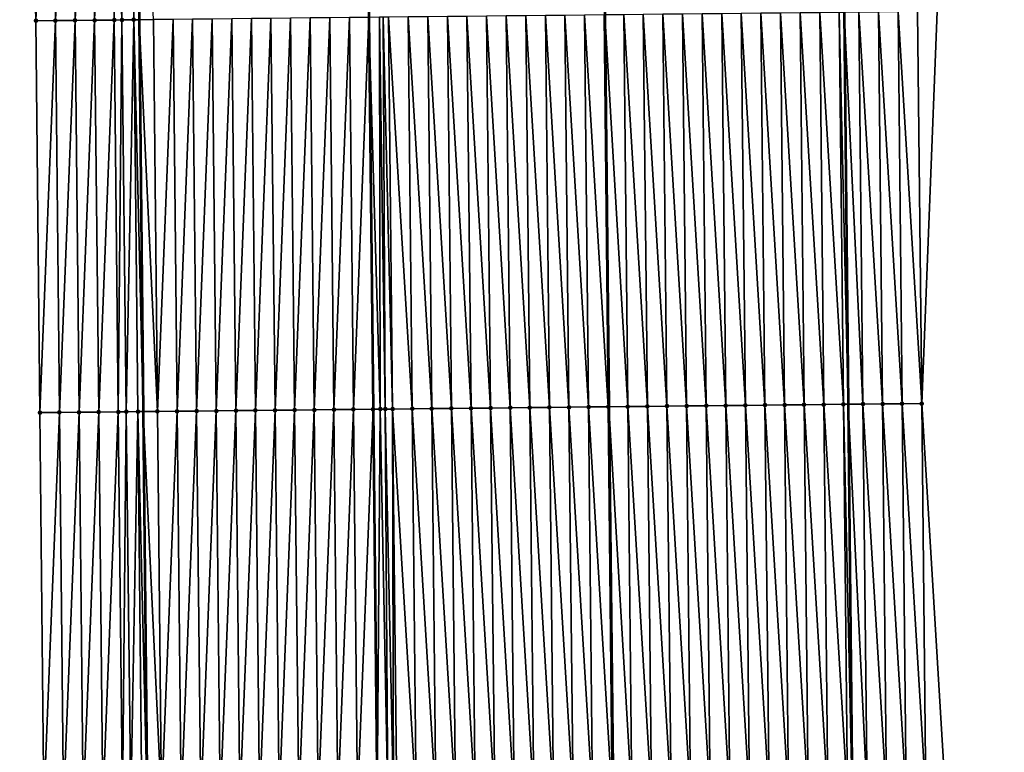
# Model space of a CAD drawing. Header units: feet. Extents: x 2010743 to 2022806, y 818705 to 837694.
# Tile 354 of 531: x 2011456 to 2011506, y 830596 to 830633. Entities that reach past the tile are written whole.
import ezdxf

# ---------------------------------------------------------------- set-up
doc = ezdxf.new("R2010")
doc.units = ezdxf.units.FT
doc.header["$MEASUREMENT"] = 0
for name, color, linetype, lineweight in [('EP_Travel Lane', 172, 'Continuous', 53), ('Road Shots', 141, 'Continuous', 100), ('STRIPING', 60, 'Continuous', 53)]:
    doc.layers.add(name, color=color, linetype=linetype, lineweight=lineweight)
doc.layers.add('I-77-MM17-21_NB-Surface-Border', color=7, linetype='Continuous')
doc.layers.add('I-77-MM17-21_NB-Surface-TIN', color=7, linetype='Continuous')

msp = doc.modelspace()

# ---------------------------------------------------------------- linework, layer by layer
at = {"layer": 'EP_Travel Lane'}
for points in [[(2011497.443, 830693.888, 326.802), (2011497.666, 830673.889, 326.664), (2011497.881, 830653.867, 326.526), (2011498.092, 830633.868, 326.399), (2011498.304, 830613.87, 326.292), (2011498.516, 830593.871, 326.148), (2011498.728, 830573.873, 326.045), (2011498.94, 830553.874, 325.937), (2011499.152, 830533.876, 325.802), (2011499.364, 830513.877, 325.709), (2011499.575, 830493.878, 325.584), (2011499.787, 830473.88, 325.476), (2011500.002, 830453.897, 325.353), (2011500.217, 830433.899, 325.239), (2011500.433, 830413.9, 325.136), (2011500.648, 830393.902, 324.993), (2011500.864, 830373.903, 324.89), (2011501.079, 830353.905, 324.765), (2011501.295, 830333.906, 324.634), (2011501.51, 830313.908, 324.513), (2011501.726, 830293.909, 324.382), (2011501.941, 830273.911, 324.271), (2011502.158, 830253.902, 324.151), (2011502.374, 830233.904, 324.011)], [(2011461.476, 830693.474, 327.074), (2011461.705, 830673.476, 326.95), (2011461.916, 830653.493, 326.819), (2011462.12, 830633.494, 326.687), (2011462.324, 830613.495, 326.552), (2011462.529, 830593.497, 326.422), (2011462.733, 830573.498, 326.306), (2011462.937, 830553.5, 326.211), (2011463.142, 830533.501, 326.113), (2011463.346, 830513.502, 326.01), (2011463.551, 830493.504, 325.9), (2011463.755, 830473.505, 325.782), (2011463.972, 830453.497, 325.668), (2011464.193, 830433.499, 325.549), (2011464.414, 830413.5, 325.43), (2011464.635, 830393.502, 325.281), (2011464.856, 830373.504, 325.158), (2011465.076, 830353.505, 325.05), (2011465.297, 830333.507, 324.924), (2011465.518, 830313.508, 324.798), (2011465.739, 830293.51, 324.669), (2011465.96, 830273.511, 324.557), (2011466.175, 830253.519, 324.413), (2011466.387, 830233.52, 324.295)]]:
    msp.add_polyline3d(points, dxfattribs=at)
at = {"layer": 'I-77-MM17-21_NB-Surface-Border', "color": 3, "linetype": 'Continuous', "lineweight": -3}
for points in [[(2011500.201, 830693.92, 326.708), (2011500.43, 830673.922, 326.571), (2011501.643, 830653.906, 326.402), (2011502.85, 830633.918, 326.234), (2011502.057, 830613.909, 326.154), (2011503.264, 830593.921, 325.983), (2011504.472, 830573.933, 325.847), (2011504.679, 830553.935, 325.735), (2011503.886, 830533.926, 325.631), (2011504.093, 830513.927, 325.521), (2011503.3, 830493.918, 325.442), (2011503.507, 830473.919, 325.337), (2011502.725, 830453.928, 325.265), (2011503.945, 830433.941, 325.111), (2011504.166, 830413.942, 325.005), (2011505.387, 830393.955, 324.828), (2011505.608, 830373.957, 324.716), (2011505.829, 830353.958, 324.584), (2011506.05, 830333.96, 324.471), (2011506.271, 830313.961, 324.359), (2011505.492, 830293.952, 324.251), (2011505.713, 830273.953, 324.136), (2011504.928, 830253.932, 324.062), (2011504.14, 830233.923, 323.963)], [(2011461.279, 830233.467, 324.152), (2011460.705, 830253.462, 324.263), (2011460.142, 830273.448, 324.392), (2011460.495, 830293.453, 324.525), (2011460.274, 830313.451, 324.641), (2011460.053, 830333.45, 324.772), (2011459.832, 830353.448, 324.901), (2011459.611, 830373.447, 325.011), (2011459.39, 830393.445, 325.13), (2011458.561, 830413.437, 325.265), (2011458.733, 830433.439, 325.398), (2011458.722, 830453.44, 325.519), (2011458.524, 830473.452, 325.639), (2011458.12, 830493.448, 325.758), (2011457.47, 830513.442, 325.842), (2011457.888, 830533.447, 325.965), (2011457.681, 830553.446, 326.072), (2011457.474, 830573.445, 326.156), (2011457.267, 830593.443, 326.257), (2011457.06, 830613.442, 326.406), (2011456.853, 830633.44, 326.597), (2011456.394, 830653.436, 326.716), (2011456.545, 830673.418, 326.859), (2011456.029, 830693.413, 326.965)]]:
    msp.add_polyline3d(points, dxfattribs=at)
at = {"layer": 'I-77-MM17-21_NB-Surface-TIN', "color": 128, "linetype": 'Continuous', "lineweight": -3}
for points in [[(2011456.853, 830633.44, 326.597), (2011456.646, 830653.439, 326.721), (2011456.394, 830653.436, 326.716)], [(2011456.853, 830633.44, 326.597), (2011457.645, 830653.449, 326.741), (2011456.646, 830653.439, 326.721)], [(2011457.853, 830633.45, 326.616), (2011457.645, 830653.449, 326.741), (2011456.853, 830633.44, 326.597)], [(2011457.853, 830633.45, 326.616), (2011458.645, 830653.459, 326.767), (2011457.645, 830653.449, 326.741)], [(2011457.853, 830633.45, 326.616), (2011458.853, 830633.46, 326.641), (2011458.645, 830653.459, 326.767)], [(2011458.853, 830633.46, 326.641), (2011459.645, 830653.469, 326.787), (2011458.645, 830653.459, 326.767)], [(2011458.853, 830633.46, 326.641), (2011459.852, 830633.471, 326.655), (2011459.645, 830653.469, 326.787)], [(2011459.852, 830633.471, 326.655), (2011460.645, 830653.479, 326.813), (2011459.645, 830653.469, 326.787)], [(2011459.852, 830633.471, 326.655), (2011460.852, 830633.481, 326.682), (2011460.645, 830653.479, 326.813)], [(2011461.244, 830633.485, 326.693), (2011461.645, 830653.49, 326.818), (2011460.645, 830653.479, 326.813)], [(2011460.852, 830633.481, 326.682), (2011461.244, 830633.485, 326.693), (2011460.645, 830653.479, 326.813)], [(2011461.244, 830633.485, 326.693), (2011461.852, 830633.491, 326.684), (2011461.645, 830653.49, 326.818)], [(2011461.645, 830653.49, 326.818), (2011462.12, 830633.494, 326.687), (2011461.916, 830653.493, 326.819)], [(2011461.852, 830633.491, 326.684), (2011462.12, 830633.494, 326.687), (2011461.645, 830653.49, 326.818)], [(2011462.852, 830633.502, 326.694), (2011461.916, 830653.493, 326.819), (2011462.12, 830633.494, 326.687)], [(2011457.06, 830613.442, 326.406), (2011457.853, 830633.45, 326.616), (2011456.853, 830633.44, 326.597)], [(2011458.06, 830613.452, 326.44), (2011457.853, 830633.45, 326.616), (2011457.06, 830613.442, 326.406)], [(2011458.06, 830613.452, 326.44), (2011458.853, 830633.46, 326.641), (2011457.853, 830633.45, 326.616)], [(2011458.06, 830613.452, 326.44), (2011459.06, 830613.462, 326.479), (2011458.853, 830633.46, 326.641)], [(2011459.06, 830613.462, 326.479), (2011459.852, 830633.471, 326.655), (2011458.853, 830633.46, 326.641)], [(2011459.06, 830613.462, 326.479), (2011460.06, 830613.472, 326.497), (2011459.852, 830633.471, 326.655)], [(2011460.06, 830613.472, 326.497), (2011460.852, 830633.481, 326.682), (2011459.852, 830633.471, 326.655)], [(2011460.06, 830613.472, 326.497), (2011461.06, 830613.482, 326.539), (2011460.852, 830633.481, 326.682)], [(2011461.06, 830613.482, 326.539), (2011461.244, 830633.485, 326.693), (2011460.852, 830633.481, 326.682)], [(2011461.06, 830613.482, 326.539), (2011461.464, 830613.487, 326.559), (2011461.244, 830633.485, 326.693)], [(2011461.464, 830613.487, 326.559), (2011461.852, 830633.491, 326.684), (2011461.244, 830633.485, 326.693)], [(2011461.464, 830613.487, 326.559), (2011462.06, 830613.493, 326.549), (2011461.852, 830633.491, 326.684)], [(2011461.852, 830633.491, 326.684), (2011462.324, 830613.495, 326.552), (2011462.12, 830633.494, 326.687)], [(2011462.06, 830613.493, 326.549), (2011462.324, 830613.495, 326.552), (2011461.852, 830633.491, 326.684)], [(2011463.059, 830613.503, 326.56), (2011462.852, 830633.502, 326.694), (2011462.12, 830633.494, 326.687)], [(2011463.059, 830613.503, 326.56), (2011462.12, 830633.494, 326.687), (2011462.324, 830613.495, 326.552)], [(2011463.059, 830613.503, 326.56), (2011463.852, 830633.512, 326.712), (2011462.852, 830633.502, 326.694)], [(2011463.059, 830613.503, 326.56), (2011464.059, 830613.513, 326.579), (2011463.852, 830633.512, 326.712)], [(2011464.059, 830613.513, 326.579), (2011464.852, 830633.522, 326.726), (2011463.852, 830633.512, 326.712)], [(2011464.059, 830613.513, 326.579), (2011465.059, 830613.524, 326.594), (2011464.852, 830633.522, 326.726)], [(2011465.059, 830613.524, 326.594), (2011465.852, 830633.532, 326.734), (2011464.852, 830633.522, 326.726)], [(2011465.059, 830613.524, 326.594), (2011466.059, 830613.534, 326.606), (2011465.852, 830633.532, 326.734)], [(2011466.059, 830613.534, 326.606), (2011466.852, 830633.543, 326.748), (2011465.852, 830633.532, 326.734)], [(2011466.059, 830613.534, 326.606), (2011467.059, 830613.544, 326.621), (2011466.852, 830633.543, 326.748)], [(2011467.059, 830613.544, 326.621), (2011467.852, 830633.553, 326.757), (2011466.852, 830633.543, 326.748)], [(2011467.059, 830613.544, 326.621), (2011468.059, 830613.554, 326.633), (2011467.852, 830633.553, 326.757)], [(2011468.059, 830613.554, 326.633), (2011468.852, 830633.563, 326.767), (2011467.852, 830633.553, 326.757)], [(2011468.059, 830613.554, 326.633), (2011469.059, 830613.565, 326.645), (2011468.852, 830633.563, 326.767)], [(2011469.059, 830613.565, 326.645), (2011469.852, 830633.574, 326.778), (2011468.852, 830633.563, 326.767)], [(2011469.059, 830613.565, 326.645), (2011470.059, 830613.575, 326.657), (2011469.852, 830633.574, 326.778)], [(2011470.059, 830613.575, 326.657), (2011470.852, 830633.584, 326.79), (2011469.852, 830633.574, 326.778)], [(2011470.059, 830613.575, 326.657), (2011471.059, 830613.585, 326.671), (2011470.852, 830633.584, 326.79)], [(2011471.059, 830613.585, 326.671), (2011471.852, 830633.594, 326.806), (2011470.852, 830633.584, 326.79)], [(2011471.059, 830613.585, 326.671), (2011472.059, 830613.596, 326.686), (2011471.852, 830633.594, 326.806)], [(2011472.059, 830613.596, 326.686), (2011472.852, 830633.604, 326.822), (2011471.852, 830633.594, 326.806)], [(2011472.059, 830613.596, 326.686), (2011473.059, 830613.606, 326.704), (2011472.852, 830633.604, 326.822)], [(2011473.059, 830613.606, 326.704), (2011473.852, 830633.615, 326.827), (2011472.852, 830633.604, 326.822)], [(2011473.059, 830613.606, 326.704), (2011474.059, 830613.616, 326.713), (2011473.852, 830633.615, 326.827)], [(2011474.424, 830613.62, 326.715), (2011474.394, 830633.62, 326.831), (2011473.852, 830633.615, 326.827)], [(2011474.424, 830613.62, 326.715), (2011473.852, 830633.615, 326.827), (2011474.059, 830613.616, 326.713)], [(2011474.68, 830613.623, 326.715), (2011474.58, 830633.622, 326.831), (2011474.394, 830633.62, 326.831)], [(2011474.424, 830613.62, 326.715), (2011474.68, 830613.623, 326.715), (2011474.394, 830633.62, 326.831)], [(2011475.059, 830613.626, 326.71), (2011474.852, 830633.625, 326.828), (2011474.58, 830633.622, 326.831)], [(2011474.68, 830613.623, 326.715), (2011475.059, 830613.626, 326.71), (2011474.58, 830633.622, 326.831)], [(2011476.059, 830613.637, 326.694), (2011475.852, 830633.636, 326.811), (2011474.852, 830633.625, 326.828)], [(2011475.059, 830613.626, 326.71), (2011476.059, 830613.637, 326.694), (2011474.852, 830633.625, 326.828)], [(2011477.059, 830613.647, 326.678), (2011476.852, 830633.646, 326.796), (2011475.852, 830633.636, 326.811)], [(2011476.059, 830613.637, 326.694), (2011477.059, 830613.647, 326.678), (2011475.852, 830633.636, 326.811)], [(2011478.059, 830613.658, 326.661), (2011477.852, 830633.656, 326.78), (2011476.852, 830633.646, 326.796)], [(2011477.059, 830613.647, 326.678), (2011478.059, 830613.658, 326.661), (2011476.852, 830633.646, 326.796)], [(2011479.059, 830613.668, 326.645), (2011478.851, 830633.667, 326.762), (2011477.852, 830633.656, 326.78)], [(2011478.059, 830613.658, 326.661), (2011479.059, 830613.668, 326.645), (2011477.852, 830633.656, 326.78)], [(2011480.059, 830613.679, 326.63), (2011479.851, 830633.677, 326.745), (2011478.851, 830633.667, 326.762)], [(2011479.059, 830613.668, 326.645), (2011480.059, 830613.679, 326.63), (2011478.851, 830633.667, 326.762)], [(2011481.059, 830613.689, 326.612), (2011480.851, 830633.688, 326.725), (2011479.851, 830633.677, 326.745)], [(2011480.059, 830613.679, 326.63), (2011481.059, 830613.689, 326.612), (2011479.851, 830633.677, 326.745)], [(2011482.058, 830613.7, 326.596), (2011481.851, 830633.698, 326.708), (2011480.851, 830633.688, 326.725)], [(2011481.059, 830613.689, 326.612), (2011482.058, 830613.7, 326.596), (2011480.851, 830633.688, 326.725)], [(2011483.058, 830613.71, 326.58), (2011482.851, 830633.709, 326.69), (2011481.851, 830633.698, 326.708)], [(2011482.058, 830613.7, 326.596), (2011483.058, 830613.71, 326.58), (2011481.851, 830633.698, 326.708)], [(2011484.058, 830613.721, 326.565), (2011483.851, 830633.719, 326.678), (2011482.851, 830633.709, 326.69)], [(2011483.058, 830613.71, 326.58), (2011484.058, 830613.721, 326.565), (2011482.851, 830633.709, 326.69)], [(2011485.058, 830613.731, 326.554), (2011484.851, 830633.73, 326.667), (2011483.851, 830633.719, 326.678)], [(2011484.058, 830613.721, 326.565), (2011485.058, 830613.731, 326.554), (2011483.851, 830633.719, 326.678)], [(2011486.058, 830613.741, 326.527), (2011485.851, 830633.74, 326.642), (2011484.851, 830633.73, 326.667)], [(2011485.058, 830613.731, 326.554), (2011486.058, 830613.741, 326.527), (2011484.851, 830633.73, 326.667)], [(2011485.851, 830633.74, 326.642), (2011486.099, 830613.742, 326.526), (2011485.891, 830633.74, 326.641)], [(2011486.058, 830613.741, 326.527), (2011486.099, 830613.742, 326.526), (2011485.851, 830633.74, 326.642)], [(2011487.058, 830613.752, 326.514), (2011486.851, 830633.751, 326.621), (2011485.891, 830633.74, 326.641)], [(2011487.058, 830613.752, 326.514), (2011485.891, 830633.74, 326.641), (2011486.099, 830613.742, 326.526)], [(2011488.058, 830613.762, 326.489), (2011487.851, 830633.761, 326.593), (2011486.851, 830633.751, 326.621)], [(2011487.058, 830613.752, 326.514), (2011488.058, 830613.762, 326.489), (2011486.851, 830633.751, 326.621)], [(2011489.058, 830613.773, 326.468), (2011488.851, 830633.772, 326.575), (2011487.851, 830633.761, 326.593)], [(2011488.058, 830613.762, 326.489), (2011489.058, 830613.773, 326.468), (2011487.851, 830633.761, 326.593)], [(2011490.058, 830613.783, 326.449), (2011489.851, 830633.782, 326.558), (2011488.851, 830633.772, 326.575)], [(2011489.058, 830613.773, 326.468), (2011490.058, 830613.783, 326.449), (2011488.851, 830633.772, 326.575)], [(2011491.058, 830613.794, 326.431), (2011490.851, 830633.792, 326.542), (2011489.851, 830633.782, 326.558)], [(2011490.058, 830613.783, 326.449), (2011491.058, 830613.794, 326.431), (2011489.851, 830633.782, 326.558)], [(2011492.058, 830613.804, 326.417), (2011491.851, 830633.803, 326.529), (2011490.851, 830633.792, 326.542)], [(2011491.058, 830613.794, 326.431), (2011492.058, 830613.804, 326.417), (2011490.851, 830633.792, 326.542)], [(2011493.058, 830613.815, 326.408), (2011492.851, 830633.813, 326.516), (2011491.851, 830633.803, 326.529)], [(2011492.058, 830613.804, 326.417), (2011493.058, 830613.815, 326.408), (2011491.851, 830633.803, 326.529)], [(2011494.058, 830613.825, 326.393), (2011493.851, 830633.824, 326.503), (2011492.851, 830633.813, 326.516)], [(2011493.058, 830613.815, 326.408), (2011494.058, 830613.825, 326.393), (2011492.851, 830633.813, 326.516)], [(2011495.058, 830613.836, 326.374), (2011494.851, 830633.834, 326.487), (2011493.851, 830633.824, 326.503)], [(2011494.058, 830613.825, 326.393), (2011495.058, 830613.836, 326.374), (2011493.851, 830633.824, 326.503)], [(2011496.058, 830613.846, 326.354), (2011495.851, 830633.845, 326.471), (2011494.851, 830633.834, 326.487)], [(2011495.058, 830613.836, 326.374), (2011496.058, 830613.846, 326.354), (2011494.851, 830633.834, 326.487)], [(2011497.058, 830613.856, 326.339), (2011496.85, 830633.855, 326.445), (2011495.851, 830633.845, 326.471)], [(2011496.058, 830613.846, 326.354), (2011497.058, 830613.856, 326.339), (2011495.851, 830633.845, 326.471)], [(2011498.058, 830613.867, 326.3), (2011497.85, 830633.866, 326.406), (2011496.85, 830633.855, 326.445)], [(2011497.058, 830613.856, 326.339), (2011498.058, 830613.867, 326.3), (2011496.85, 830633.855, 326.445)], [(2011497.85, 830633.866, 326.406), (2011498.304, 830613.87, 326.292), (2011498.092, 830633.868, 326.399)], [(2011498.058, 830613.867, 326.3), (2011498.304, 830613.87, 326.292), (2011497.85, 830633.866, 326.406)], [(2011499.058, 830613.878, 326.268), (2011498.85, 830633.876, 326.376), (2011498.092, 830633.868, 326.399)], [(2011499.058, 830613.878, 326.268), (2011498.092, 830633.868, 326.399), (2011498.304, 830613.87, 326.292)], [(2011500.057, 830613.888, 326.225), (2011499.85, 830633.887, 326.347), (2011498.85, 830633.876, 326.376)], [(2011499.058, 830613.878, 326.268), (2011500.057, 830613.888, 326.225), (2011498.85, 830633.876, 326.376)], [(2011501.057, 830613.899, 326.187), (2011500.85, 830633.897, 326.308), (2011499.85, 830633.887, 326.347)], [(2011500.057, 830613.888, 326.225), (2011501.057, 830613.899, 326.187), (2011499.85, 830633.887, 326.347)], [(2011502.057, 830613.909, 326.154), (2011501.85, 830633.908, 326.269), (2011500.85, 830633.897, 326.308)], [(2011501.057, 830613.899, 326.187), (2011502.057, 830613.909, 326.154), (2011500.85, 830633.897, 326.308)], [(2011502.057, 830613.909, 326.154), (2011502.85, 830633.918, 326.234), (2011501.85, 830633.908, 326.269)], [(2011497.265, 830593.858, 326.192), (2011497.058, 830613.856, 326.339), (2011496.058, 830613.846, 326.354)], [(2011498.265, 830593.869, 326.153), (2011498.058, 830613.867, 326.3), (2011497.058, 830613.856, 326.339)], [(2011497.265, 830593.858, 326.192), (2011498.265, 830593.869, 326.153), (2011497.058, 830613.856, 326.339)], [(2011498.058, 830613.867, 326.3), (2011498.516, 830593.871, 326.148), (2011498.304, 830613.87, 326.292)], [(2011498.265, 830593.869, 326.153), (2011498.516, 830593.871, 326.148), (2011498.058, 830613.867, 326.3)], [(2011499.265, 830593.879, 326.133), (2011499.058, 830613.878, 326.268), (2011498.304, 830613.87, 326.292)], [(2011499.265, 830593.879, 326.133), (2011498.304, 830613.87, 326.292), (2011498.516, 830593.871, 326.148)], [(2011500.265, 830593.89, 326.087), (2011500.057, 830613.888, 326.225), (2011499.058, 830613.878, 326.268)], [(2011499.265, 830593.879, 326.133), (2011500.265, 830593.89, 326.087), (2011499.058, 830613.878, 326.268)], [(2011501.265, 830593.9, 326.052), (2011501.057, 830613.899, 326.187), (2011500.057, 830613.888, 326.225)], [(2011500.265, 830593.89, 326.087), (2011501.265, 830593.9, 326.052), (2011500.057, 830613.888, 326.225)], [(2011502.264, 830593.911, 326.016), (2011502.057, 830613.909, 326.154), (2011501.057, 830613.899, 326.187)], [(2011501.265, 830593.9, 326.052), (2011502.264, 830593.911, 326.016), (2011501.057, 830613.899, 326.187)], [(2011502.264, 830593.911, 326.016), (2011503.264, 830593.921, 325.983), (2011502.057, 830613.909, 326.154)], [(2011457.267, 830593.443, 326.257), (2011458.06, 830613.452, 326.44), (2011457.06, 830613.442, 326.406)], [(2011458.267, 830593.454, 326.3), (2011458.06, 830613.452, 326.44), (2011457.267, 830593.443, 326.257)], [(2011458.267, 830593.454, 326.3), (2011459.06, 830613.462, 326.479), (2011458.06, 830613.452, 326.44)], [(2011458.267, 830593.454, 326.3), (2011459.267, 830593.464, 326.345), (2011459.06, 830613.462, 326.479)], [(2011459.267, 830593.464, 326.345), (2011460.06, 830613.472, 326.497), (2011459.06, 830613.462, 326.479)], [(2011459.267, 830593.464, 326.345), (2011460.267, 830593.474, 326.365), (2011460.06, 830613.472, 326.497)], [(2011460.267, 830593.474, 326.365), (2011461.06, 830613.482, 326.539), (2011460.06, 830613.472, 326.497)], [(2011460.267, 830593.474, 326.365), (2011461.267, 830593.484, 326.407), (2011461.06, 830613.482, 326.539)], [(2011461.267, 830593.484, 326.407), (2011461.464, 830613.487, 326.559), (2011461.06, 830613.482, 326.539)], [(2011461.267, 830593.484, 326.407), (2011461.696, 830593.488, 326.439), (2011461.464, 830613.487, 326.559)], [(2011461.696, 830593.488, 326.439), (2011462.06, 830613.493, 326.549), (2011461.464, 830613.487, 326.559)], [(2011461.696, 830593.488, 326.439), (2011462.267, 830593.494, 326.42), (2011462.06, 830613.493, 326.549)], [(2011462.06, 830613.493, 326.549), (2011462.529, 830593.497, 326.422), (2011462.324, 830613.495, 326.552)], [(2011462.267, 830593.494, 326.42), (2011462.529, 830593.497, 326.422), (2011462.06, 830613.493, 326.549)], [(2011463.267, 830593.505, 326.427), (2011463.059, 830613.503, 326.56), (2011462.324, 830613.495, 326.552)], [(2011463.267, 830593.505, 326.427), (2011462.324, 830613.495, 326.552), (2011462.529, 830593.497, 326.422)], [(2011463.267, 830593.505, 326.427), (2011464.059, 830613.513, 326.579), (2011463.059, 830613.503, 326.56)], [(2011463.267, 830593.505, 326.427), (2011464.267, 830593.515, 326.446), (2011464.059, 830613.513, 326.579)], [(2011464.267, 830593.515, 326.446), (2011465.059, 830613.524, 326.594), (2011464.059, 830613.513, 326.579)], [(2011464.267, 830593.515, 326.446), (2011465.266, 830593.525, 326.458), (2011465.059, 830613.524, 326.594)], [(2011465.266, 830593.525, 326.458), (2011466.059, 830613.534, 326.606), (2011465.059, 830613.524, 326.594)], [(2011465.266, 830593.525, 326.458), (2011466.266, 830593.535, 326.472), (2011466.059, 830613.534, 326.606)], [(2011466.266, 830593.535, 326.472), (2011467.059, 830613.544, 326.621), (2011466.059, 830613.534, 326.606)], [(2011466.266, 830593.535, 326.472), (2011467.266, 830593.546, 326.485), (2011467.059, 830613.544, 326.621)], [(2011467.266, 830593.546, 326.485), (2011468.059, 830613.554, 326.633), (2011467.059, 830613.544, 326.621)], [(2011467.266, 830593.546, 326.485), (2011468.266, 830593.556, 326.496), (2011468.059, 830613.554, 326.633)], [(2011468.266, 830593.556, 326.496), (2011469.059, 830613.565, 326.645), (2011468.059, 830613.554, 326.633)], [(2011468.266, 830593.556, 326.496), (2011469.266, 830593.566, 326.504), (2011469.059, 830613.565, 326.645)], [(2011469.266, 830593.566, 326.504), (2011470.059, 830613.575, 326.657), (2011469.059, 830613.565, 326.645)], [(2011469.266, 830593.566, 326.504), (2011470.266, 830593.577, 326.516), (2011470.059, 830613.575, 326.657)], [(2011470.266, 830593.577, 326.516), (2011471.059, 830613.585, 326.671), (2011470.059, 830613.575, 326.657)], [(2011470.266, 830593.577, 326.516), (2011471.266, 830593.587, 326.532), (2011471.059, 830613.585, 326.671)], [(2011471.266, 830593.587, 326.532), (2011472.059, 830613.596, 326.686), (2011471.059, 830613.585, 326.671)], [(2011471.266, 830593.587, 326.532), (2011472.266, 830593.597, 326.549), (2011472.059, 830613.596, 326.686)], [(2011472.266, 830593.597, 326.549), (2011473.059, 830613.606, 326.704), (2011472.059, 830613.596, 326.686)], [(2011472.266, 830593.597, 326.549), (2011473.266, 830593.607, 326.569), (2011473.059, 830613.606, 326.704)], [(2011473.266, 830593.607, 326.569), (2011474.059, 830613.616, 326.713), (2011473.059, 830613.606, 326.704)], [(2011473.266, 830593.607, 326.569), (2011474.266, 830593.618, 326.575), (2011474.059, 830613.616, 326.713)], [(2011474.424, 830613.62, 326.715), (2011474.059, 830613.616, 326.713), (2011474.266, 830593.618, 326.575)], [(2011474.807, 830593.623, 326.583), (2011474.424, 830613.62, 326.715), (2011474.266, 830593.618, 326.575)], [(2011474.807, 830593.623, 326.583), (2011474.68, 830613.623, 326.715), (2011474.424, 830613.62, 326.715)], [(2011475.107, 830593.626, 326.582), (2011475.059, 830613.626, 326.71), (2011474.68, 830613.623, 326.715)], [(2011474.807, 830593.623, 326.583), (2011475.107, 830593.626, 326.582), (2011474.68, 830613.623, 326.715)], [(2011476.266, 830593.638, 326.565), (2011476.059, 830613.637, 326.694), (2011475.059, 830613.626, 326.71)], [(2011475.107, 830593.626, 326.582), (2011475.266, 830593.628, 326.581), (2011475.059, 830613.626, 326.71)], [(2011475.266, 830593.628, 326.581), (2011476.266, 830593.638, 326.565), (2011475.059, 830613.626, 326.71)], [(2011477.266, 830593.649, 326.547), (2011477.059, 830613.647, 326.678), (2011476.059, 830613.637, 326.694)], [(2011476.266, 830593.638, 326.565), (2011477.266, 830593.649, 326.547), (2011476.059, 830613.637, 326.694)], [(2011478.266, 830593.659, 326.531), (2011478.059, 830613.658, 326.661), (2011477.059, 830613.647, 326.678)], [(2011477.266, 830593.649, 326.547), (2011478.266, 830593.659, 326.531), (2011477.059, 830613.647, 326.678)], [(2011479.266, 830593.67, 326.517), (2011479.059, 830613.668, 326.645), (2011478.059, 830613.658, 326.661)], [(2011478.266, 830593.659, 326.531), (2011479.266, 830593.67, 326.517), (2011478.059, 830613.658, 326.661)], [(2011480.266, 830593.68, 326.502), (2011480.059, 830613.679, 326.63), (2011479.059, 830613.668, 326.645)], [(2011479.266, 830593.67, 326.517), (2011480.266, 830593.68, 326.502), (2011479.059, 830613.668, 326.645)], [(2011481.266, 830593.691, 326.483), (2011481.059, 830613.689, 326.612), (2011480.059, 830613.679, 326.63)], [(2011480.266, 830593.68, 326.502), (2011481.266, 830593.691, 326.483), (2011480.059, 830613.679, 326.63)], [(2011482.266, 830593.701, 326.468), (2011482.058, 830613.7, 326.596), (2011481.059, 830613.689, 326.612)], [(2011481.266, 830593.691, 326.483), (2011482.266, 830593.701, 326.468), (2011481.059, 830613.689, 326.612)], [(2011483.266, 830593.712, 326.453), (2011483.058, 830613.71, 326.58), (2011482.058, 830613.7, 326.596)], [(2011482.266, 830593.701, 326.468), (2011483.266, 830593.712, 326.453), (2011482.058, 830613.7, 326.596)], [(2011484.265, 830593.722, 326.443), (2011484.058, 830613.721, 326.565), (2011483.058, 830613.71, 326.58)], [(2011483.266, 830593.712, 326.453), (2011484.265, 830593.722, 326.443), (2011483.058, 830613.71, 326.58)], [(2011485.265, 830593.732, 326.434), (2011485.058, 830613.731, 326.554), (2011484.058, 830613.721, 326.565)], [(2011484.265, 830593.722, 326.443), (2011485.265, 830593.732, 326.434), (2011484.058, 830613.721, 326.565)], [(2011486.265, 830593.743, 326.402), (2011486.058, 830613.741, 326.527), (2011485.058, 830613.731, 326.554)], [(2011485.265, 830593.732, 326.434), (2011486.265, 830593.743, 326.402), (2011485.058, 830613.731, 326.554)], [(2011486.058, 830613.741, 326.527), (2011486.307, 830593.743, 326.401), (2011486.099, 830613.742, 326.526)], [(2011486.265, 830593.743, 326.402), (2011486.307, 830593.743, 326.401), (2011486.058, 830613.741, 326.527)], [(2011487.265, 830593.753, 326.377), (2011487.058, 830613.752, 326.514), (2011486.099, 830613.742, 326.526)], [(2011487.265, 830593.753, 326.377), (2011486.099, 830613.742, 326.526), (2011486.307, 830593.743, 326.401)], [(2011488.265, 830593.764, 326.352), (2011488.058, 830613.762, 326.489), (2011487.058, 830613.752, 326.514)], [(2011487.265, 830593.753, 326.377), (2011488.265, 830593.764, 326.352), (2011487.058, 830613.752, 326.514)], [(2011489.265, 830593.774, 326.334), (2011489.058, 830613.773, 326.468), (2011488.058, 830613.762, 326.489)], [(2011488.265, 830593.764, 326.352), (2011489.265, 830593.774, 326.334), (2011488.058, 830613.762, 326.489)], [(2011490.265, 830593.785, 326.316), (2011490.058, 830613.783, 326.449), (2011489.058, 830613.773, 326.468)], [(2011489.265, 830593.774, 326.334), (2011490.265, 830593.785, 326.316), (2011489.058, 830613.773, 326.468)], [(2011491.265, 830593.795, 326.3), (2011491.058, 830613.794, 326.431), (2011490.058, 830613.783, 326.449)], [(2011490.265, 830593.785, 326.316), (2011491.265, 830593.795, 326.3), (2011490.058, 830613.783, 326.449)], [(2011492.265, 830593.806, 326.283), (2011492.058, 830613.804, 326.417), (2011491.058, 830613.794, 326.431)], [(2011491.265, 830593.795, 326.3), (2011492.265, 830593.806, 326.283), (2011491.058, 830613.794, 326.431)], [(2011493.265, 830593.816, 326.268), (2011493.058, 830613.815, 326.408), (2011492.058, 830613.804, 326.417)], [(2011492.265, 830593.806, 326.283), (2011493.265, 830593.816, 326.268), (2011492.058, 830613.804, 326.417)], [(2011494.265, 830593.827, 326.253), (2011494.058, 830613.825, 326.393), (2011493.058, 830613.815, 326.408)], [(2011493.265, 830593.816, 326.268), (2011494.265, 830593.827, 326.253), (2011493.058, 830613.815, 326.408)], [(2011495.265, 830593.837, 326.237), (2011495.058, 830613.836, 326.374), (2011494.058, 830613.825, 326.393)], [(2011494.265, 830593.827, 326.253), (2011495.265, 830593.837, 326.237), (2011494.058, 830613.825, 326.393)], [(2011496.265, 830593.848, 326.217), (2011496.058, 830613.846, 326.354), (2011495.058, 830613.836, 326.374)], [(2011495.265, 830593.837, 326.237), (2011496.265, 830593.848, 326.217), (2011495.058, 830613.836, 326.374)], [(2011496.265, 830593.848, 326.217), (2011497.265, 830593.858, 326.192), (2011496.058, 830613.846, 326.354)]]:
    msp.add_3dface(points, dxfattribs=at)
at = {"layer": 'Road Shots', "lineweight": 100}
for p in [(2011457.853, 830633.45, 326.616), (2011458.853, 830633.46, 326.641), (2011459.852, 830633.471, 326.655), (2011460.852, 830633.481, 326.682), (2011461.244, 830633.485, 326.693), (2011461.852, 830633.491, 326.684), (2011456.853, 830633.44, 326.597), (2011497.058, 830613.856, 326.339), (2011498.058, 830613.867, 326.3), (2011499.058, 830613.878, 326.268), (2011500.057, 830613.888, 326.225), (2011501.057, 830613.899, 326.187), (2011502.057, 830613.909, 326.154), (2011457.06, 830613.442, 326.406), (2011458.06, 830613.452, 326.44), (2011459.06, 830613.462, 326.479), (2011460.06, 830613.472, 326.497), (2011461.06, 830613.482, 326.539), (2011461.464, 830613.487, 326.559), (2011462.06, 830613.493, 326.549), (2011463.059, 830613.503, 326.56), (2011464.059, 830613.513, 326.579), (2011465.059, 830613.524, 326.594), (2011466.059, 830613.534, 326.606), (2011467.059, 830613.544, 326.621), (2011468.059, 830613.554, 326.633), (2011469.059, 830613.565, 326.645), (2011470.059, 830613.575, 326.657), (2011471.059, 830613.585, 326.671), (2011472.059, 830613.596, 326.686), (2011473.059, 830613.606, 326.704), (2011474.059, 830613.616, 326.713), (2011474.424, 830613.62, 326.715), (2011474.68, 830613.623, 326.715), (2011475.059, 830613.626, 326.71), (2011476.059, 830613.637, 326.694), (2011477.059, 830613.647, 326.678), (2011478.059, 830613.658, 326.661), (2011479.059, 830613.668, 326.645), (2011480.059, 830613.679, 326.63), (2011481.059, 830613.689, 326.612), (2011482.058, 830613.7, 326.596), (2011483.058, 830613.71, 326.58), (2011484.058, 830613.721, 326.565), (2011485.058, 830613.731, 326.554), (2011486.058, 830613.741, 326.527), (2011487.058, 830613.752, 326.514), (2011488.058, 830613.762, 326.489), (2011489.058, 830613.773, 326.468), (2011490.058, 830613.783, 326.449), (2011491.058, 830613.794, 326.431), (2011492.058, 830613.804, 326.417), (2011493.058, 830613.815, 326.408), (2011494.058, 830613.825, 326.393), (2011495.058, 830613.836, 326.374), (2011496.058, 830613.846, 326.354)]:
    msp.add_point(p, dxfattribs=at)
at = {"layer": 'STRIPING'}
for points in [[(2011485.24, 830693.747, 327.053), (2011485.469, 830673.748, 326.922), (2011485.683, 830653.739, 326.773), (2011485.891, 830633.74, 326.641), (2011486.099, 830613.742, 326.526), (2011486.307, 830593.743, 326.401), (2011486.516, 830573.745, 326.312), (2011486.724, 830553.746, 326.208), (2011486.932, 830533.747, 326.093), (2011487.14, 830513.749, 325.995), (2011487.348, 830493.75, 325.883), (2011487.557, 830473.752, 325.754), (2011487.774, 830453.76, 325.615), (2011487.995, 830433.762, 325.484), (2011488.216, 830413.764, 325.354), (2011488.437, 830393.765, 325.224), (2011488.658, 830373.767, 325.092), (2011488.879, 830353.768, 324.983), (2011489.1, 830333.77, 324.872), (2011489.321, 830313.772, 324.752), (2011489.542, 830293.773, 324.619), (2011489.763, 830273.775, 324.475), (2011489.977, 830253.772, 324.353), (2011490.19, 830233.774, 324.225)], [(2011473.203, 830693.608, 327.236), (2011473.432, 830673.609, 327.104), (2011473.645, 830653.613, 326.963), (2011473.852, 830633.615, 326.827), (2011474.059, 830613.616, 326.713), (2011474.266, 830593.618, 326.575), (2011474.473, 830573.619, 326.475), (2011474.68, 830553.62, 326.377), (2011474.888, 830533.622, 326.252), (2011475.095, 830513.623, 326.15), (2011475.302, 830493.624, 326.08), (2011475.509, 830473.626, 325.957), (2011475.726, 830453.626, 325.812), (2011475.947, 830433.628, 325.677), (2011476.168, 830413.629, 325.56), (2011476.389, 830393.631, 325.411), (2011476.61, 830373.633, 325.287), (2011476.831, 830353.634, 325.178), (2011477.052, 830333.636, 325.06), (2011477.273, 830313.637, 324.927), (2011477.494, 830293.639, 324.794), (2011477.715, 830273.641, 324.668), (2011477.929, 830253.643, 324.531), (2011478.142, 830233.645, 324.397)]]:
    msp.add_polyline3d(points, dxfattribs=at)

doc.saveas('drawing.dxf')
